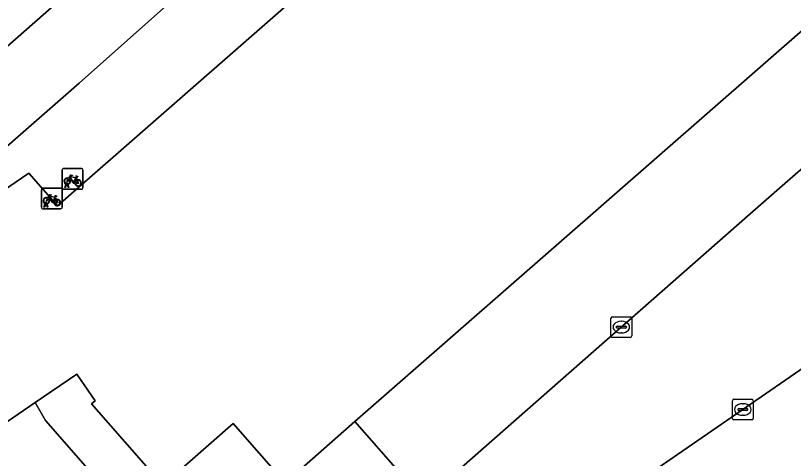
# Model space of a CAD drawing. Extents: x 157445 to 158888, y 383061 to 384688.
# Drawn here: x 158363.84 to 158401.32, y 383828.89 to 383850.23 of the extents above; entities that cross this region are included whole.
import ezdxf

# ---------------------------------------------------------------- set-up
doc = ezdxf.new("R2010")
doc.units = 0
for name, color, linetype in [('IMGEO_Erf', 7, 'Continuous'), ('IMGEO_Fietsenrek', 7, 'Continuous'), ('IMGEO_Kolk', 7, 'Continuous'), ('IMGEO_Pand', 7, 'Continuous'), ('IMGEO_Parkeervlak_open', 7, 'Continuous'), ('IMGEO_Rijbaan_lokaal_open', 7, 'Continuous'), ('IMGEO_Verkeerseiland_open', 7, 'Continuous'), ('IMGEO_Voetpad_open', 7, 'Continuous')]:
    doc.layers.add(name, color=color, linetype=linetype)

msp = doc.modelspace()

# ---------------------------------------------------------------- linework, layer by layer
at = {"layer": 'IMGEO_Erf'}
for points in [[(158400.693, 383871.547), (158399.723, 383872.682), (158397.948, 383874.586), (158366.908, 383846.966), (158347.432, 383829.94)], [(158346.774, 383823.199), (158349.461, 383819.336), (158359.947, 383803.95), (158364.035, 383806.705), (158358.068, 383815.465), (158352.7, 383823.345), (158352.491, 383823.652), (158353.44, 383824.299), (158350.779, 383828.205), (158352.82, 383829.595), (158351.374, 383831.717), (158362.535, 383839.319), (158361.605, 383840.673), (158364.117, 383842.394), (158364.471, 383842.637), (158365.851, 383841.059), (158400.693, 383871.547)]]:
    msp.add_lwpolyline(points, dxfattribs=at)
msp.add_lwpolyline([(158373.278, 383813.659), (158374.02, 383818.276), (158370.612, 383822.31), (158371.74, 383823.339), (158365.282, 383830.709), (158364.789, 383831.579), (158359.025, 383827.653), (158362.79, 383822.126), (158365.444, 383823.935), (158367.047, 383821.581), (158364.391, 383819.772), (158368.477, 383813.775), (158371.138, 383815.587), (158372.735, 383813.242)], close=True, dxfattribs=at)
at = {"layer": 'IMGEO_Fietsenrek'}
for p, q in [((158366.086, 383841.933), (158366.086, 383842.774)), ((158366.086, 383842.774), (158366.086, 383841.933)), ((158366.161, 383842.858), (158367.002, 383842.858)), ((158367.002, 383842.858), (158366.161, 383842.858)), ((158367.086, 383842.783), (158367.086, 383841.942)), ((158367.086, 383841.942), (158367.086, 383842.783)), ((158366.773, 383842.407), (158366.809, 383842.312)), ((158366.213, 383841.942), (158366.252, 383842.102)), ((158366.282, 383842.09), (158366.247, 383841.942)), ((158366.324, 383842.114), (158366.323, 383842.118)), ((158366.365, 383841.942), (158366.331, 383842.084)), ((158366.355, 383842.125), (158366.356, 383842.118)), ((158366.363, 383842.088), (158366.398, 383841.942)), ((158365.08, 383840.991), (158365.08, 383841.832)), ((158365.08, 383841.832), (158365.08, 383840.991)), ((158365.155, 383841.916), (158365.996, 383841.916)), ((158365.996, 383841.916), (158365.155, 383841.916)), ((158366.08, 383841.841), (158366.08, 383841)), ((158366.08, 383841), (158366.08, 383841.841)), ((158367.011, 383841.858), (158366.17, 383841.858)), ((158366.17, 383841.858), (158367.011, 383841.858)), ((158366.247, 383841.942), (158366.213, 383841.942)), ((158366.398, 383841.942), (158366.365, 383841.942)), ((158365.767, 383841.465), (158365.803, 383841.37)), ((158366.005, 383840.916), (158365.164, 383840.916)), ((158365.164, 383840.916), (158366.005, 383840.916)), ((158365.207, 383841), (158365.246, 383841.16)), ((158365.241, 383841), (158365.207, 383841)), ((158365.276, 383841.148), (158365.241, 383841)), ((158365.318, 383841.172), (158365.317, 383841.176)), ((158365.359, 383841), (158365.325, 383841.142)), ((158365.349, 383841.183), (158365.35, 383841.176)), ((158365.357, 383841.146), (158365.392, 383841)), ((158365.392, 383841), (158365.359, 383841))]:
    msp.add_line(p, q, dxfattribs=at)
for points in [[(158366.399, 383842.384), (158366.494, 383842.548), (158366.58, 383842.534), (158366.582, 383842.525), (158366.526, 383842.514), (158366.499, 383842.469), (158366.755, 383842.428)], [(158366.695, 383842.14), (158366.645, 383842.14), (158366.454, 383842.391), (158366.435, 383842.359)], [(158366.742, 383842.403), (158366.485, 383842.444), (158366.468, 383842.415), (158366.635, 383842.195), (158366.742, 383842.403)], [(158366.79, 383842.305), (158366.76, 383842.382), (158366.651, 383842.164), (158366.694, 383842.164)], [(158366.755, 383842.428), (158366.78, 383842.477), (158366.774, 383842.481), (158366.751, 383842.485), (158366.739, 383842.492), (158366.738, 383842.495), (158366.74, 383842.5), (158366.835, 383842.485), (158366.837, 383842.475), (158366.827, 383842.462), (158366.815, 383842.456), (158366.801, 383842.462), (158366.773, 383842.407)], [(158366.42, 383842.332), (158366.368, 383842.242), (158366.328, 383842.217), (158366.329, 383842.264), (158366.384, 383842.358)], [(158366.724, 383842.164), (158366.844, 383842.163), (158366.8, 383842.277)], [(158366.82, 383842.284), (158366.875, 383842.139), (158366.725, 383842.139)], [(158365.414, 383841.39), (158365.362, 383841.3), (158365.322, 383841.275), (158365.323, 383841.322), (158365.378, 383841.416)], [(158365.393, 383841.442), (158365.488, 383841.606), (158365.574, 383841.592), (158365.576, 383841.583), (158365.52, 383841.572), (158365.493, 383841.527), (158365.749, 383841.486)], [(158365.689, 383841.198), (158365.639, 383841.198), (158365.448, 383841.449), (158365.429, 383841.417)], [(158365.736, 383841.461), (158365.479, 383841.502), (158365.462, 383841.473), (158365.629, 383841.253), (158365.736, 383841.461)], [(158365.784, 383841.363), (158365.754, 383841.44), (158365.645, 383841.222), (158365.688, 383841.222)], [(158365.718, 383841.222), (158365.838, 383841.221), (158365.794, 383841.335)], [(158365.814, 383841.342), (158365.869, 383841.197), (158365.719, 383841.197)], [(158365.749, 383841.486), (158365.774, 383841.535), (158365.768, 383841.539), (158365.745, 383841.543), (158365.733, 383841.55), (158365.732, 383841.553), (158365.734, 383841.558), (158365.829, 383841.543), (158365.831, 383841.533), (158365.821, 383841.52), (158365.809, 383841.514), (158365.795, 383841.52), (158365.767, 383841.465)]]:
    msp.add_lwpolyline(points, dxfattribs=at)
for centre, radius, start, end in [((158366.164, 383842.78), 0.0779, 92.4484, 184.2845), ((158366.164, 383842.78), 0.0779, 92.4484, 184.2845), ((158367.008, 383842.78), 0.0779, 2.4484, 94.2845), ((158367.008, 383842.78), 0.0779, 2.4484, 94.2845), ((158366.326, 383842.243), 0.159, 62.6766, 242.1369), ((158366.326, 383842.243), 0.129, 63.3192, 238.903), ((158366.306, 383842.114), 0.0499, 12.8025, 158.6934), ((158366.326, 383842.243), 0.159, 253.9967, 271.7867), ((158366.306, 383842.114), 0.0174, 12.8025, 163.4502), ((158366.326, 383842.243), 0.129, 253.415, 269.0204), ((158366.326, 383842.243), 0.129, 283.6043, 43.4302), ((158366.326, 383842.243), 0.159, 283.5766, 46.6042), ((158366.853, 383842.159), 0.159, 113.3408, 178.3217), ((158366.853, 383842.159), 0.159, 187.0065, 105.7708), ((158366.853, 383842.159), 0.129, 113.923, 177.9556), ((158366.853, 383842.159), 0.129, 188.6715, 104.5883), ((158365.158, 383841.838), 0.0779, 92.4484, 184.2845), ((158365.158, 383841.838), 0.0779, 92.4484, 184.2845), ((158366.002, 383841.838), 0.0779, 2.4484, 94.2845), ((158366.002, 383841.838), 0.0779, 2.4484, 94.2845), ((158366.164, 383841.936), 0.0779, 182.4484, 274.2845), ((158366.164, 383841.936), 0.0779, 182.4484, 274.2845), ((158367.008, 383841.936), 0.0779, 272.4484, 4.2845), ((158367.008, 383841.936), 0.0779, 272.4484, 4.2845), ((158365.32, 383841.301), 0.159, 62.6766, 242.1369), ((158365.32, 383841.301), 0.129, 63.3192, 238.903), ((158365.32, 383841.301), 0.129, 283.6043, 43.4302), ((158365.32, 383841.301), 0.159, 283.5766, 46.6042), ((158365.847, 383841.217), 0.159, 113.3408, 178.3217), ((158365.847, 383841.217), 0.159, 187.0065, 105.7708), ((158365.847, 383841.217), 0.129, 113.923, 177.9556), ((158365.847, 383841.217), 0.129, 188.6715, 104.5883), ((158365.158, 383840.994), 0.0779, 182.4484, 274.2845), ((158365.158, 383840.994), 0.0779, 182.4484, 274.2845), ((158365.3, 383841.172), 0.0499, 12.8025, 158.6934), ((158365.32, 383841.301), 0.159, 253.9967, 271.7867), ((158365.3, 383841.172), 0.0174, 12.8025, 163.4502), ((158365.32, 383841.301), 0.129, 253.415, 269.0204), ((158366.002, 383840.994), 0.0779, 272.4484, 4.2845), ((158366.002, 383840.994), 0.0779, 272.4484, 4.2845)]:
    msp.add_arc(centre, radius, start, end, dxfattribs=at)
at = {"layer": 'IMGEO_Kolk'}
for p, q in [((158392.526, 383834.79), (158392.526, 383835.642)), ((158392.601, 383835.716), (158393.453, 383835.716)), ((158393.527, 383835.642), (158393.527, 383834.79)), ((158392.828, 383835.259), (158393.226, 383835.259)), ((158393.014, 383835.496), (158393.039, 383835.496)), ((158392.785, 383835.21), (158392.785, 383835.222)), ((158393.223, 383835.173), (158392.825, 383835.173)), ((158393.037, 383834.936), (158393.012, 383834.936)), ((158393.269, 383835.222), (158393.269, 383835.21)), ((158393.453, 383834.716), (158392.601, 383834.716)), ((158398.381, 383830.82), (158398.381, 383831.672)), ((158398.456, 383831.746), (158399.308, 383831.746)), ((158398.869, 383831.526), (158398.894, 383831.526)), ((158399.382, 383831.672), (158399.382, 383830.82)), ((158398.64, 383831.24), (158398.64, 383831.252)), ((158399.078, 383831.203), (158398.68, 383831.203)), ((158398.683, 383831.289), (158399.081, 383831.289)), ((158399.124, 383831.252), (158399.124, 383831.24)), ((158398.892, 383830.966), (158398.867, 383830.966)), ((158399.308, 383830.746), (158398.456, 383830.746))]:
    msp.add_line(p, q, dxfattribs=at)
for points in [[(158392.526, 383834.79), (158392.526, 383835.642)], [(158392.601, 383835.716), (158393.453, 383835.716)], [(158393.527, 383835.642), (158393.527, 383834.79)], [(158393.453, 383834.716), (158392.601, 383834.716)], [(158398.381, 383830.82), (158398.381, 383831.672)], [(158398.456, 383831.746), (158399.308, 383831.746)], [(158399.382, 383831.672), (158399.382, 383830.82)], [(158399.308, 383830.746), (158398.456, 383830.746)]]:
    msp.add_lwpolyline(points, dxfattribs=at)
for centre, radius, start, end in [((158392.603, 383835.64), 0.0765, 91.552, 178.448), ((158392.603, 383835.64), 0.0765, 91.552, 178.448), ((158393.451, 383835.64), 0.0765, 1.552, 88.448), ((158393.451, 383835.64), 0.0765, 1.552, 88.448), ((158392.825, 383835.219), 0.0403, 85.8775, 175.7526), ((158393.23, 383835.221), 0.0386, 1.7309, 96.639), ((158392.822, 383835.209), 0.0366, 178.938, 274.7102), ((158393.226, 383835.216), 0.043, 264.8664, 352.4533), ((158392.603, 383834.792), 0.0765, 181.552, 268.448), ((158392.603, 383834.792), 0.0765, 181.552, 268.448), ((158393.451, 383834.792), 0.0765, 271.552, 358.448), ((158393.451, 383834.792), 0.0765, 271.552, 358.448), ((158398.458, 383831.67), 0.0765, 91.552, 178.448), ((158398.458, 383831.67), 0.0765, 91.552, 178.448), ((158399.306, 383831.67), 0.0765, 1.552, 88.448), ((158399.306, 383831.67), 0.0765, 1.552, 88.448), ((158398.68, 383831.249), 0.0403, 85.8775, 175.7526), ((158398.677, 383831.239), 0.0366, 178.938, 274.7102), ((158399.081, 383831.246), 0.043, 264.8664, 352.4533), ((158399.085, 383831.251), 0.0386, 1.7309, 96.639), ((158398.458, 383830.822), 0.0765, 181.552, 268.448), ((158398.458, 383830.822), 0.0765, 181.552, 268.448), ((158399.306, 383830.822), 0.0765, 271.552, 358.448), ((158399.306, 383830.822), 0.0765, 271.552, 358.448)]:
    msp.add_arc(centre, radius, start, end, dxfattribs=at)
for centre, major_axis, ratio, start_param, end_param in [((158393.013, 383835.216), (-0.387, 0.002), 0.722429, 4.712389, 7.853982), ((158393.038, 383835.216), (-0.39, 0.002), 0.717154, 1.570796, 4.712389), ((158398.868, 383831.246), (-0.387, 0.002), 0.722429, 4.712389, 7.853982), ((158398.893, 383831.246), (-0.39, 0.002), 0.717154, 1.570796, 4.712389)]:
    msp.add_ellipse(centre, major_axis=major_axis, ratio=ratio, start_param=start_param, end_param=end_param, dxfattribs=at)
at = {"layer": 'IMGEO_Pand'}
msp.add_lwpolyline([(158400.693, 383871.547), (158365.851, 383841.059), (158364.471, 383842.637), (158364.117, 383842.394), (158361.605, 383840.673), (158362.535, 383839.319), (158351.374, 383831.717), (158352.82, 383829.595), (158350.779, 383828.205), (158353.44, 383824.299), (158352.491, 383823.652), (158352.7, 383823.345), (158359.025, 383827.653), (158364.789, 383831.579), (158366.791, 383832.943), (158367.666, 383831.658), (158367.493, 383831.526), (158370.926, 383827.603), (158374.323, 383830.576), (158376.823, 383827.718), (158377.469, 383828.283), (158380.191, 383830.666), (158406.993, 383854.119)], dxfattribs=at)
at = {"layer": 'IMGEO_Parkeervlak_open'}
for points in [[(158349.19, 383836.234), (158349.739, 383836.701), (158388.547, 383870.838)], [(158409.684, 383851.079), (158409.339, 383851.469), (158406.993, 383854.119), (158380.191, 383830.666), (158382.605, 383827.908)], [(158375.083, 383819.564), (158385.321, 383828.453), (158399.238, 383840.672), (158410.888, 383850.85)], [(158392.155, 383820.765), (158390.494, 383819.62), (158393.327, 383815.709), (158409.632, 383826.877), (158404.013, 383834.782), (158389.835, 383825.015), (158392.301, 383821.611)]]:
    msp.add_lwpolyline(points, dxfattribs=at)
at = {"layer": 'IMGEO_Rijbaan_lokaal_open'}
for points in [[(158411.048, 383850.953), (158410.888, 383850.85), (158399.238, 383840.672), (158385.321, 383828.453), (158375.083, 383819.564), (158373.302, 383809.367)], [(158389.444, 383824.746), (158389.835, 383825.015), (158404.013, 383834.782), (158403.585, 383835.46)]]:
    msp.add_lwpolyline(points, dxfattribs=at)
at = {"layer": 'IMGEO_Verkeerseiland_open'}
msp.add_lwpolyline([(158382.605, 383827.908), (158380.191, 383830.666), (158377.469, 383828.283), (158379.879, 383825.53)], dxfattribs=at)
at = {"layer": 'IMGEO_Voetpad_open'}
for points in [[(158347.432, 383829.94), (158366.908, 383846.966), (158397.948, 383874.586), (158399.015, 383875.648)], [(158388.547, 383870.838), (158349.739, 383836.701), (158349.19, 383836.234)]]:
    msp.add_lwpolyline(points, dxfattribs=at)
msp.add_lwpolyline([(158372.25, 383823.716), (158376.823, 383827.718), (158374.323, 383830.576), (158370.926, 383827.603), (158367.493, 383831.526), (158367.666, 383831.658), (158366.791, 383832.943), (158364.789, 383831.579), (158365.282, 383830.709), (158371.74, 383823.339)], close=True, dxfattribs=at)

doc.saveas('drawing.dxf')
